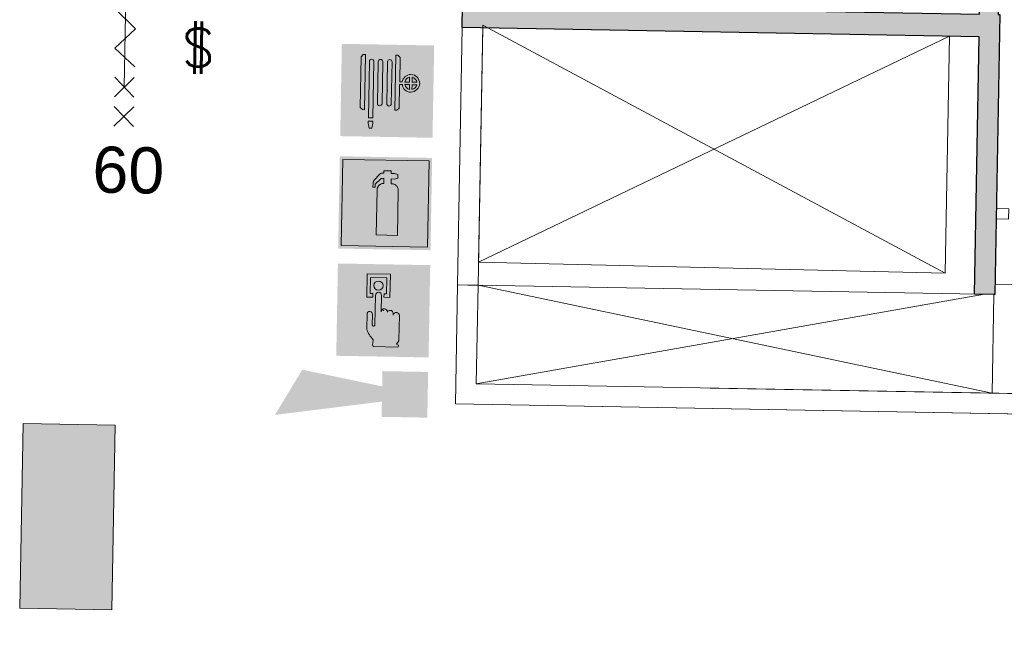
# Model space of a CAD drawing. Header units: millimetres. Extents: x -13022 to 1371524, y -38729 to 632593.
# Tile 359 of 381: x 1155444 to 1160244, y 14834 to 17879. Entities that reach past the tile are written whole.
import ezdxf

# ---------------------------------------------------------------- set-up
doc = ezdxf.new("R2010")
doc.units = ezdxf.units.MM
doc.header["$LTSCALE"] = 35
doc.set_wipeout_variables(frame=1)
doc.linetypes.add('DASHED', pattern=[200, 100, -100])
for name, color, linetype, lineweight in [('A OPMER', 10, 'Continuous', 50), ('Al65----_beveiliging-inst', 92, 'Continuous', 9), ('brandveiligheid voorzieningen', 10, 'Continuous', 9)]:
    doc.layers.add(name, color=color, linetype=linetype, lineweight=lineweight)
for name, color, linetype in [('LAYER102', 1, 'Continuous'), ('LAYER111', 7, 'Continuous'), ('LAYER28', 7, 'Continuous'), ('LAYER30', 7, 'Continuous'), ('LAYER32', 1, 'Continuous')]:
    doc.layers.add(name, color=color, linetype=linetype)
doc.styles.add('Algemeen', font='simplex.shx', dxfattribs={"height": 2.5})
doc.styles.get("Standard").update_dxf_attribs({"font": 'simplex.shx'})

# ---------------------------------------------------------------- blocks, each defined once
blk = doc.blocks.new('Panieksluiting')
at = {"layer": 'brandveiligheid voorzieningen', "lineweight": 0, "style": 'Algemeen'}
blk.add_text('$', height=3.094130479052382, dxfattribs=at).set_placement((158.4270897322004, -91.61071185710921))
blk = doc.blocks.new('Signaalgever (akoestisch)')
at = {"layer": 'Al65----_beveiliging-inst', "color": 10, "linetype": 'Continuous'}
for points in [[(3.712956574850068, 0), (3.712956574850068, 3.712956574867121), (0, 0), (0, 3.712956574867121)], [(10.23284543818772, 0), (12.37652191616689, 3.712956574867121), (3.712956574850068, 1.237652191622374), (3.712956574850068, 2.475304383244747)]]:
    blk.add_solid(points, dxfattribs=at)
blk = doc.blocks.new('Handbrandblusser')
at = {"ltscale": 0.1}
h = blk.add_hatch(color=10, dxfattribs=at)
h.paths.add_polyline_path([(15.58817086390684, 7.19129838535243), (8.58817086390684, 7.191298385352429), (8.58817086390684, 0.1912983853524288), (15.58817086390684, 0.1912983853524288)])
h.paths.add_polyline_path([(11.40672454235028, 1.098164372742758), (13.12900348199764, 1.098164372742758), (13.12900348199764, 4.758457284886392), (13.12677351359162, 4.788704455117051), (13.12008360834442, 4.836965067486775), (13.1104204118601, 4.880023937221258), (13.08886405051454, 4.945816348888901), (13.06414856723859, 4.998700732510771), (13.02586744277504, 5.058231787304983), (12.9868429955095, 5.10755201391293), (12.95413679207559, 5.140689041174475), (12.91511234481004, 5.174693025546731), (12.85471736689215, 5.214862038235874), (12.8034280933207, 5.240967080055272), (12.75566960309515, 5.259943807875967), (12.69731876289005, 5.276512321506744), (12.64287036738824, 5.285856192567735), (12.59604103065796, 5.28951667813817), (12.54084931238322, 5.286337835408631), (12.54084931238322, 5.674156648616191), (12.81457793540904, 5.67415664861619), (13.0845899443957, 5.754687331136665), (13.0845899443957, 6.042806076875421), (12.81532125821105, 6.123336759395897), (12.53954849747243, 6.123336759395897), (12.53954849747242, 6.319943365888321), (11.93857200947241, 6.319943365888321), (11.93857200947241, 6.126611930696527), (11.75088300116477, 6.127189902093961), (11.71873428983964, 6.117557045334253), (11.67878068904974, 6.100892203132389), (11.63603962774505, 6.075461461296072), (11.59274107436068, 6.04087950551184), (11.52677117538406, 5.963623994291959), (11.43701494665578, 5.860263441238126), (11.3073051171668, 5.71442198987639), (11.15195065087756, 5.537081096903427), (11.1285359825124, 5.493347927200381), (11.1142270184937, 5.460018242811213), (11.10103303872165, 5.420716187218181), (11.09192733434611, 5.385170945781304), (11.08560909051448, 5.350011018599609), (11.08282162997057, 5.317451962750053), (11.08207830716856, 5.281714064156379), (11.08300746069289, 5.251563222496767), (11.07384385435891, 5.179348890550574), (11.07204344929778, 5.126432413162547), (11.07018514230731, 5.071814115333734), (11.06888432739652, 4.982228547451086), (11.2439368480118, 4.982228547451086), (11.25973245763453, 5.227384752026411), (11.71483184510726, 5.697949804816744), (11.93857200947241, 5.697949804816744), (11.93857200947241, 5.305699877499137), (11.91645815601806, 5.30415862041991), (11.8861677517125, 5.30107610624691), (11.84937327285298, 5.295007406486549), (11.80533139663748, 5.284411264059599), (11.761289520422, 5.269672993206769), (11.72170758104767, 5.252333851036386), (11.68881554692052, 5.235669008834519), (11.65592351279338, 5.215440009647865), (11.6274914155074, 5.195018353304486), (11.59980264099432, 5.173633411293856), (11.5775029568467, 5.152922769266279), (11.5553891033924, 5.130767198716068), (11.53234609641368, 5.105047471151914), (11.51320553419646, 5.080387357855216), (11.49871073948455, 5.059291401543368), (11.48718923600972, 5.041566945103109), (11.47343776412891, 5.017484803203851), (11.46024378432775, 4.99166874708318), (11.45039475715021, 4.969513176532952), (11.4394307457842, 4.941288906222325), (11.42883839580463, 4.909307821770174), (11.42103350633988, 4.880698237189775), (11.41360027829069, 4.843515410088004), (11.40858284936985, 4.803635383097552), (11.40672454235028, 4.773002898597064)], flags=16)
at = {"layer": 'brandveiligheid voorzieningen', "ltscale": 0.1, "true_color": 0xffffff}
blk.add_hatch(color=7, dxfattribs=at).paths.add_polyline_path([(13.12900348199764, 4.758457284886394), (13.12677351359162, 4.788704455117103), (13.12008360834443, 4.836965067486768), (13.11042041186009, 4.880023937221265), (13.08886405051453, 4.945816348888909), (13.06414856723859, 4.998700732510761), (13.02586744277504, 5.058231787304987), (12.98684299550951, 5.107552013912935), (12.95413679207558, 5.14068904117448), (12.91511234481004, 5.174693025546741), (12.85471736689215, 5.214862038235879), (12.8034280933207, 5.240967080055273), (12.75566960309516, 5.259943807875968), (12.69731876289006, 5.276512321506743), (12.64287036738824, 5.285856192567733), (12.59604103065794, 5.28951667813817), (12.54084931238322, 5.286337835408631), (12.54084931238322, 5.674156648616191), (12.81457793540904, 5.67415664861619), (13.0845899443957, 5.754687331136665), (13.0845899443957, 6.042806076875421), (12.81532125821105, 6.123336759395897), (12.53954849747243, 6.123336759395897), (12.53954849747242, 6.319943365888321), (11.93857200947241, 6.319943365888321), (11.93857200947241, 6.126611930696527), (11.75088300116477, 6.127189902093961), (11.71873428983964, 6.117557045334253), (11.67878068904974, 6.100892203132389), (11.63603962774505, 6.075461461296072), (11.59274107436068, 6.04087950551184), (11.52677117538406, 5.963623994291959), (11.43701494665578, 5.860263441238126), (11.3073051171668, 5.71442198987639), (11.15195065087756, 5.537081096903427), (11.1285359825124, 5.493347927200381), (11.1142270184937, 5.460018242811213), (11.10103303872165, 5.420716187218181), (11.09192733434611, 5.385170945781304), (11.08560909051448, 5.350011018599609), (11.08282162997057, 5.317451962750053), (11.08207830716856, 5.281714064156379), (11.08300746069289, 5.251563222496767), (11.07384385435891, 5.179348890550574), (11.07204344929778, 5.126432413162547), (11.07018514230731, 5.071814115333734), (11.06888432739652, 4.982228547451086), (11.2439368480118, 4.982228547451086), (11.25973245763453, 5.227384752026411), (11.71483184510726, 5.697949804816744), (11.93857200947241, 5.697949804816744), (11.93857200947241, 5.305699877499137), (11.91645815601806, 5.30415862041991), (11.8861677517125, 5.30107610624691), (11.84937327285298, 5.295007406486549), (11.80533139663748, 5.284411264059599), (11.761289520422, 5.269672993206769), (11.72170758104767, 5.252333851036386), (11.68881554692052, 5.235669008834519), (11.65592351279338, 5.215440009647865), (11.6274914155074, 5.195018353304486), (11.59980264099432, 5.173633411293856), (11.5775029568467, 5.152922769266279), (11.5553891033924, 5.130767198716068), (11.53234609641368, 5.105047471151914), (11.51320553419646, 5.080387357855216), (11.49871073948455, 5.059291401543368), (11.48718923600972, 5.041566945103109), (11.47343776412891, 5.017484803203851), (11.46024378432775, 4.99166874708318), (11.45039475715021, 4.969513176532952), (11.4394307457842, 4.941288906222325), (11.42883839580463, 4.909307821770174), (11.42103350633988, 4.880698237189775), (11.41360027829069, 4.843515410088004), (11.40858284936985, 4.803635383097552), (11.40672454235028, 4.773002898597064), (11.40672454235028, 1.098164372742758), (13.12900348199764, 1.098164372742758)])
at = {"color": 10, "lineweight": 5, "ltscale": 0.1}
blk.add_lwpolyline([(11.40672454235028, 1.099223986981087), (11.40672454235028, 4.773002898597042), (11.40858284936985, 4.803635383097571), (11.41360027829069, 4.843515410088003), (11.42103350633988, 4.88069823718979), (11.42883839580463, 4.909307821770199), (11.43943074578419, 4.941288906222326), (11.45039475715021, 4.969513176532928), (11.46024378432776, 4.991668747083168), (11.4734377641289, 5.017484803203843), (11.48718923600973, 5.041566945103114), (11.49871073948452, 5.059291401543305), (11.51320553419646, 5.080387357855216), (11.53234609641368, 5.10504747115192), (11.55538910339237, 5.130767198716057), (11.57750295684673, 5.152922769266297), (11.59980264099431, 5.173633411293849), (11.62749141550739, 5.195018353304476), (11.65592351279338, 5.215440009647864), (11.68881554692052, 5.23566900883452), (11.72170758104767, 5.252333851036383), (11.761289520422, 5.269672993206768), (11.80533139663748, 5.284411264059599), (11.84937327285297, 5.295007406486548), (11.88616775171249, 5.30107610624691), (11.91645815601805, 5.304158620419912), (11.93857200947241, 5.305699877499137), (11.93857200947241, 5.697949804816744), (11.71483184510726, 5.697949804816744), (11.25973245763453, 5.22738475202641), (11.2439368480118, 4.982228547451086), (11.06888432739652, 4.982228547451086), (11.07018514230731, 5.071814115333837), (11.07204344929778, 5.126432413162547), (11.07384385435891, 5.179348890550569), (11.0830074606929, 5.25156322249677), (11.08207830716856, 5.281714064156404), (11.08282162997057, 5.317451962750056), (11.08560909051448, 5.350011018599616), (11.09192733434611, 5.385170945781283), (11.10103303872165, 5.420716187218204), (11.11422701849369, 5.460018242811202), (11.1285359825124, 5.493347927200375), (11.15195065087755, 5.537081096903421), (11.30730511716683, 5.714421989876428), (11.43701494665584, 5.860263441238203), (11.52677117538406, 5.963623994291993), (11.59274107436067, 6.040879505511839), (11.63603962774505, 6.075461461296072), (11.67878068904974, 6.100892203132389), (11.71873428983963, 6.117557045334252), (11.75088300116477, 6.12718990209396), (11.93857200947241, 6.126611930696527), (11.93857200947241, 6.319943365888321), (12.53954849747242, 6.319943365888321), (12.53954849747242, 6.123336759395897), (12.81532125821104, 6.123336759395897), (13.0845899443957, 6.042806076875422), (13.0845899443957, 5.754687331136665), (12.81457793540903, 5.67415664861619), (12.54084931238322, 5.67415664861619), (12.54084931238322, 5.286337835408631), (12.59604103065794, 5.28951667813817), (12.64287036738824, 5.285856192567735), (12.69731876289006, 5.276512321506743), (12.75566960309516, 5.25994380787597), (12.80342809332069, 5.24096708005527), (12.85471736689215, 5.214862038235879), (12.91511234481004, 5.17469302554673), (12.95413679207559, 5.140689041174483), (12.98684299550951, 5.107552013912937), (13.02586744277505, 5.058231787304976), (13.06414856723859, 4.99870073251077), (13.08886405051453, 4.945816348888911), (13.1104204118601, 4.880023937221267), (13.12008360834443, 4.836965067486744), (13.12677351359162, 4.788704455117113), (13.12900348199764, 4.75845728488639), (13.12900348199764, 1.098164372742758), (11.40672454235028, 1.098164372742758)], dxfattribs=at)
at = {"layer": 'Al65----_beveiliging-inst', "color": 7, "true_color": 0xffffff}
blk.add_solid([(8.33817086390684, -0.05870161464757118), (15.83817086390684, -0.05870161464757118), (8.33817086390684, 7.441298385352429), (15.83817086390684, 7.441298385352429)], dxfattribs=at)
at = {"layer": 'brandveiligheid voorzieningen', "color": 10, "ltscale": 0.1}
blk.add_lwpolyline([(8.58817086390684, 0.1912983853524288), (15.58817086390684, 0.1912983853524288), (15.58817086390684, 7.191298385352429), (8.58817086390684, 7.191298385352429)], close=True, dxfattribs=at)
blk = doc.blocks.new('Brandslanghaspel')
at = {"layer": 'brandveiligheid voorzieningen', "true_color": 0xffffff}
h = blk.add_hatch(color=7, dxfattribs=at)
h.paths.add_polyline_path([(-1.813099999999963, 2.182999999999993), (-1.98090000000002, 2.182999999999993), (-2.175299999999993, 2.364000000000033), (-2.175299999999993, 6.484000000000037), (-1.992600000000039, 6.663999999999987), (-1.813099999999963, 6.663999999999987)])
edge = h.paths.add_edge_path()
edge.add_arc((0.1716685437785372, 6.09723145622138), 0.1928873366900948, 92.01095951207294, 177.989040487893)
edge.add_line((-0.02109999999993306, 6.104000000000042), (-0.0213999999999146, 6.104000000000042))
edge.add_line((-0.02139999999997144, 6.104000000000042), (-0.02139999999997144, 2.701999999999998))
edge.add_line((-0.02139999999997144, 2.701999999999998), (-0.0210999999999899, 2.701999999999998))
edge.add_arc((0.1722579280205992, 2.711448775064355), 0.1935886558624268, 182.7976335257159, 267.8217742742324)
edge.add_arc((0.1572870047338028, 2.711391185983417), 0.1935409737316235, 272.2543291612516, 357.2187455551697)
edge.add_line((0.3505999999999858, 2.701999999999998), (0.3514999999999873, 2.701999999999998))
edge.add_line((0.3514999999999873, 2.701999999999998), (0.3514999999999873, 6.104000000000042))
edge.add_line((0.3514999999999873, 6.104000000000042), (0.3505999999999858, 6.104000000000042))
edge.add_arc((0.1577038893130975, 6.097115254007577), 0.1930189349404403, 2.044102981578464, 87.86340990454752)
edge = h.paths.add_edge_path()
edge.add_arc((-0.5786580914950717, 6.097058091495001), 0.193066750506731, 92.0605713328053, 177.9394286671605)
edge.add_line((-0.7716000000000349, 6.104000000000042), (-0.7720000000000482, 6.104000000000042))
edge.add_line((-0.7719999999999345, 6.104000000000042), (-0.7719999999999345, 2.701999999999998))
edge.add_line((-0.7719999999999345, 2.701999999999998), (-0.7715999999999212, 2.701999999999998))
edge.add_arc((-0.5778912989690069, 2.711803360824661), 0.1939566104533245, 182.8971976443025, 267.7222101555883)
edge.add_arc((-0.5932938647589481, 2.711893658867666), 0.1940462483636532, 272.2723529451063, 357.0774452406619)
edge.add_line((-0.3994999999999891, 2.701999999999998), (-0.3992000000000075, 2.701999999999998))
edge.add_line((-0.3992000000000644, 2.701999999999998), (-0.3992000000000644, 6.104000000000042))
edge.add_line((-0.3992000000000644, 6.104000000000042), (-0.3995000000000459, 6.104000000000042))
edge.add_arc((-0.5926308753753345, 6.096865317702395), 0.1932626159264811, 2.115670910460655, 87.91512499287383)
edge = h.paths.add_edge_path()
edge.add_arc((-1.296258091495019, 6.096843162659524), 0.1932744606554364, 91.99902916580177, 177.8778865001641)
edge.add_line((-1.489399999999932, 6.104000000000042), (-1.489399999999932, 1.534999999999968))
edge.add_line((-1.489399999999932, 1.534999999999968), (-1.116599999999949, 1.534999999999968))
edge.add_line((-1.116600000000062, 1.534999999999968), (-1.116600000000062, 6.104000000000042))
edge.add_line((-1.116600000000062, 6.104000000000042), (-1.117300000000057, 6.104000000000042))
edge.add_arc((-1.310265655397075, 6.097045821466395), 0.1930909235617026, 2.06395649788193, 87.84355638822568)
h.paths.add_polyline_path([(-1.115099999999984, 1.101999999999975), (-1.183300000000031, 0.7010000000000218), (-1.422400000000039, 0.7010000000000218), (-1.490300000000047, 1.105000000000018), (-1.490300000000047, 1.263000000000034), (-1.115099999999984, 1.263000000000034)])
edge = h.paths.add_edge_path()
edge.add_line((1.000700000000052, 4.489071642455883), (1.000700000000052, 6.484000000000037))
edge.add_line((1.000700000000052, 6.484000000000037), (0.8176000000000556, 6.663999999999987))
edge.add_line((0.8175999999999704, 6.663999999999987), (0.638499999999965, 6.663999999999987))
edge.add_line((0.6385000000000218, 6.663999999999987), (0.6385000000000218, 2.182999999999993))
edge.add_line((0.6385000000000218, 2.182999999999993), (0.8062000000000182, 2.182999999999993))
edge.add_line((0.8061999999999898, 2.182999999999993), (1.000699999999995, 2.364000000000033))
edge.add_line((1.000700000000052, 2.364000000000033), (1.000700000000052, 4.284999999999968))
edge.add_line((1.000700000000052, 4.284999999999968), (1.222800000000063, 4.284999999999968))
edge.add_arc((1.886564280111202, 4.339630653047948), 0.6660086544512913, 184.7050839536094, 271.9304783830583)
edge.add_arc((1.880673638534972, 4.423703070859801), 0.7502380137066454, 272.1638024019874, 357.8838316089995)
edge.add_arc((1.881752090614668, 4.368336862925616), 0.7491588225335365, 2.116161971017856, 87.9156160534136)
edge.add_arc((1.931546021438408, 4.376156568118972), 0.7411864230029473, 91.74313928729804, 171.2428322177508)
edge.add_arc((1.018200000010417, -221.5109638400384), 226.0000361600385, 89.95416337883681, 90.00443661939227)
edge = h.paths.add_edge_path(flags=16)
edge.add_line((1.802599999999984, 4.284999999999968), (1.802599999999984, 3.899999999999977))
edge.add_arc((1.920998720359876, 4.40720147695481), 0.5208373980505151, 193.5695191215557, 256.860438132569, ccw=False)
edge.add_line((1.414700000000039, 4.284999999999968), (1.802600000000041, 4.284999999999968))
edge = h.paths.add_edge_path(flags=16)
edge.add_line((1.802599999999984, 4.890999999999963), (1.802599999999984, 4.489000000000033))
edge.add_line((1.802599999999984, 4.489000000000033), (1.41119999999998, 4.489000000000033))
edge.add_arc((1.921221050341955, 4.383967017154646), 0.5207239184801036, 103.16759908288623, 168.3632784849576, ccw=False)
edge = h.paths.add_edge_path(flags=16)
edge.add_arc((1.898736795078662, 4.385323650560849), 0.5189254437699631, 11.52470556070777, 78.04824712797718)
edge.add_line((2.006200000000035, 4.893000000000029), (2.006200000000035, 4.489000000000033))
edge.add_line((2.006199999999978, 4.489000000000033), (2.407199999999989, 4.489000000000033))
edge = h.paths.add_edge_path(flags=16)
edge.add_arc((1.897128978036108, 4.407672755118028), 0.5212128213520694, 282.0792177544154, 346.3871435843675)
edge.add_line((2.403700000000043, 4.284999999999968), (2.006200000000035, 4.284999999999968))
edge.add_line((2.006200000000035, 4.284999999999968), (2.006200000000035, 3.898000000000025))
at = {"layer": 'Al65----_beveiliging-inst', "color": 7, "true_color": 0xffffff}
blk.add_solid([(-3.75, 0), (3.75, 0), (-3.75, 7.5), (3.75, 7.5)], dxfattribs=at)
blk.add_solid([(-3.75, 0), (3.75, 0), (-3.75, 7.5), (3.75, 7.5)], dxfattribs=at)
at = {"layer": 'Al65----_beveiliging-inst', "color": 10}
blk.add_solid([(-3.5, 0.25), (3.5, 0.25), (-3.5, 7.25), (3.5, 7.25)], dxfattribs=at)
at = {"layer": 'brandveiligheid voorzieningen', "color": 7, "true_color": 0xffffff}
for points in [[(-2.175299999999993, 6.484000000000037), (-1.992599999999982, 6.663999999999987)], [(-2.175299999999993, 2.364000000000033), (-2.175299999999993, 6.484000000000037)], [(-1.992600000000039, 6.663999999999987), (-1.81310000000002, 6.663999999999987)], [(-1.813099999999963, 6.663999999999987), (-1.813099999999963, 2.182999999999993)], [(0.8175999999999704, 6.663999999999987), (0.638499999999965, 6.663999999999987)], [(0.6385000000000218, 6.663999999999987), (0.6385000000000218, 2.182999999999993)], [(1.000700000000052, 6.484000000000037), (0.8176000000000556, 6.663999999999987)], [(1.000700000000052, 4.489071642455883), (1.000700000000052, 6.484000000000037)], [(-1.489399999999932, 6.104000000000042), (-1.489399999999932, 1.534999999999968)], [(-1.116600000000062, 6.104000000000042), (-1.117300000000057, 6.104000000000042)], [(-1.116600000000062, 1.534999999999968), (-1.116600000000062, 6.104000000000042)], [(-0.7716000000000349, 6.104000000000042), (-0.7720000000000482, 6.104000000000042)], [(-0.7719999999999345, 6.104000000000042), (-0.7719999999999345, 2.701999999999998)], [(-0.3992000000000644, 6.104000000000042), (-0.3995000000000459, 6.104000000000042)], [(-0.3992000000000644, 2.701999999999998), (-0.3992000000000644, 6.104000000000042)], [(-0.02109999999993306, 6.104000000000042), (-0.0213999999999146, 6.104000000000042)], [(-0.02139999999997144, 6.104000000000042), (-0.02139999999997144, 2.701999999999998)], [(0.3514999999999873, 6.104000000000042), (0.3505999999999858, 6.104000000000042)], [(0.3514999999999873, 2.701999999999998), (0.3514999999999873, 6.104000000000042)], [(1.802599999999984, 4.890999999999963), (1.802599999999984, 4.489000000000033)], [(2.006200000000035, 4.489000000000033), (2.006200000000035, 4.893000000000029)], [(1.000700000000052, 2.364000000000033), (1.000700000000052, 4.284999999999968)], [(1.000700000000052, 4.284999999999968), (1.222800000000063, 4.284999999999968)], [(1.802599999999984, 4.489000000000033), (1.41119999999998, 4.489000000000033)], [(1.414700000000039, 4.284999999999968), (1.802600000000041, 4.284999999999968)], [(1.802599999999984, 4.284999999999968), (1.802599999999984, 3.899999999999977)], [(2.407199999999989, 4.489000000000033), (2.006199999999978, 4.489000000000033)], [(2.006200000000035, 3.898000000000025), (2.006200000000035, 4.284999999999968)], [(2.006200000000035, 4.284999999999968), (2.403700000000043, 4.284999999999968)], [(-0.7719999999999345, 2.701999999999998), (-0.7715999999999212, 2.701999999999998)], [(-0.3994999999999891, 2.701999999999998), (-0.3992000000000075, 2.701999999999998)], [(-0.02139999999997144, 2.701999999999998), (-0.0210999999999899, 2.701999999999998)], [(0.3505999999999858, 2.701999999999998), (0.3514999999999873, 2.701999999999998)], [(-1.98090000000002, 2.182999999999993), (-2.17530000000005, 2.364000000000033)], [(-1.813099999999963, 2.182999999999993), (-1.980899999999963, 2.182999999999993)], [(0.6385000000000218, 2.182999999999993), (0.8062000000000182, 2.182999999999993)], [(0.8061999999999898, 2.182999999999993), (1.000699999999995, 2.364000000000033)], [(-1.490300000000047, 1.105000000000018), (-1.490300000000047, 1.263000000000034)], [(-1.490300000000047, 1.263000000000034), (-1.115100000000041, 1.263000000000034)], [(-1.422400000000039, 0.7010000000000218), (-1.490300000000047, 1.105000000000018)], [(-1.489399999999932, 1.534999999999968), (-1.116599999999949, 1.534999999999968)], [(-1.115099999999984, 1.101999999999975), (-1.183299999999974, 0.7010000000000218)], [(-1.115099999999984, 1.263000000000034), (-1.115099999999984, 1.101999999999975)], [(-1.183300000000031, 0.7010000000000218), (-1.422400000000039, 0.7010000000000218)]]:
    blk.add_lwpolyline(points, dxfattribs=at)
for points in [[(-1.30299999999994, 6.289999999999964, 0.3932999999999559), (-1.48939999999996, 6.104000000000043)], [(-1.117299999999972, 6.104000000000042, 0.3927999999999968), (-1.302999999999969, 6.289999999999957)], [(-0.5855999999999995, 6.289999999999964, 0.3932999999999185), (-0.7716000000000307, 6.104000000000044)], [(-0.3994999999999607, 6.104000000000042, 0.3929000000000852), (-0.5855999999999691, 6.290000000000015)], [(0.1648999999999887, 6.289999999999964, 0.3937999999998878), (-0.02110000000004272, 6.104000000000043)], [(0.3506000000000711, 6.104000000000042, 0.3929999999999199), (0.1649000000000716, 6.289999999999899)], [(1.908999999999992, 5.116999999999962, 0.361500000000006), (1.199000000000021, 4.489000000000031)], [(1.411200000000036, 4.489000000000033, -0.2924000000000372), (1.802600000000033, 4.890999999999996)], [(2.630400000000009, 4.395999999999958, 0.392899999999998), (1.908999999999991, 5.116999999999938)], [(2.006199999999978, 4.893000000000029, -0.2987000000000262), (2.407199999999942, 4.489000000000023)], [(1.199000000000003, 4.489000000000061, 0.0002193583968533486), (1.000699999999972, 4.489071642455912)], [(1.222799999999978, 4.284999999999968, 0.400099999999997), (1.908999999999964, 3.673999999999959)], [(1.802599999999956, 3.899999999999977, -0.2833999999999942), (1.414699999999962, 4.28499999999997)], [(1.908999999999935, 3.673999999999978, 0.3925000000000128), (2.630399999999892, 4.39599999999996)], [(2.403699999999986, 4.284999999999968, -0.288199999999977), (2.006199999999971, 3.898000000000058)], [(-0.7715999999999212, 2.701999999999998, 0.3880000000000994), (-0.5855999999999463, 2.517999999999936)], [(-0.5855999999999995, 2.518000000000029, 0.3878999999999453), (-0.399499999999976, 2.701999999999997)], [(-0.02109999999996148, 2.701999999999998, 0.3889999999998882), (0.1649000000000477, 2.518000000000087)], [(0.1649000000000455, 2.518000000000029, 0.3887000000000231), (0.3506000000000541, 2.701999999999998)]]:
    blk.add_lwpolyline(points, format="xyb", dxfattribs=at)
blk.add_point((4.999999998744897e-05, 3.75), dxfattribs=at)
blk = doc.blocks.new('Handbrandmelder')
at = {"layer": 'brandveiligheid voorzieningen', "true_color": 0xffffff}
h = blk.add_hatch(color=7, dxfattribs=at)
h.paths.add_polyline_path([(-1.362300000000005, 6.704000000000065), (-1.362300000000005, 4.817999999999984), (-0.8615999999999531, 4.817999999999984), (-0.8615999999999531, 5.105000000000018), (-1.086699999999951, 5.105000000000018), (-1.086699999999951, 6.416000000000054), (0.2412000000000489, 6.416000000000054), (0.2412000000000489, 5.105000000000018), (0.04229999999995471, 5.105000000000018), (0.04229999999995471, 4.817999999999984), (0.5291999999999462, 4.817999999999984), (0.5291999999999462, 6.704000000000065)])
edge = h.paths.add_edge_path()
edge.add_line((-0.7744000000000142, 0.7949999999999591), (1.217199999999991, 0.7949999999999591))
edge.add_arc((1.184803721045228, 0.9150839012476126), 0.1243770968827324, 285.0978454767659, 344.5738128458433)
edge.add_arc((1.195484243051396, 0.8747174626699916), 0.109458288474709, 3.814851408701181, 78.55699892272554)
edge.add_arc((1.215450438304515, 1.081053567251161), 0.09906901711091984, 186.406081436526, 271.01189771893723, ccw=False)
edge.add_arc((0.8951311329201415, 1.429528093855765), 0.4224763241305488, 301.679206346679, 358.7077007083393)
edge.add_line((1.317499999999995, 1.419999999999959), (1.317499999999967, 3.355999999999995))
edge.add_arc((1.081486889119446, 3.369604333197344), 0.2364048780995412, 356.7009913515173, 450.505791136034)
edge.add_arc((1.075081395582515, 3.342345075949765), 0.2636902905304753, 89.06159279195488, 168.7031401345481)
edge.add_line((0.8165000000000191, 3.394000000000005), (0.8164999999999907, 3.518000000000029))
edge.add_arc((0.5556438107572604, 3.507110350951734), 0.2610833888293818, 2.390469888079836, 87.79258356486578)
edge.add_arc((0.5704530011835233, 3.50642776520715), 0.2616154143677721, 91.0410009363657, 151.5647371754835)
edge.add_line((0.3404000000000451, 3.630999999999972), (0.3404000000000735, 3.643000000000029))
edge.add_arc((0.0797851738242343, 3.632360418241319), 0.260831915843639, 2.337797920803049, 87.79954707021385)
edge.add_arc((0.09911405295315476, 3.633166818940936), 0.2600000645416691, 92.05296153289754, 177.8325614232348)
edge.add_line((-0.1607000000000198, 3.643000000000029), (-0.1607000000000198, 4.966999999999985))
edge.add_arc((-0.4109663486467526, 4.968042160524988), 0.2502685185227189, 359.7614099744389, 447.1448072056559)
edge.add_arc((-0.3888415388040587, 4.957652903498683), 0.2605261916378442, 92.12460751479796, 177.9439144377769)
edge.add_line((-0.6491999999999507, 4.966999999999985), (-0.6491999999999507, 2.557000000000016))
edge.add_arc((-0.7221004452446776, 2.557732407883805), 0.07290412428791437, 299.05017427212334, 359.42438665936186, ccw=False)
edge.add_line((-0.6866999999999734, 2.494000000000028), (-0.7617999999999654, 2.456999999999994))
edge.add_line((-0.7617999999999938, 2.456999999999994), (-0.7867999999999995, 2.456999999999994))
edge.add_line((-0.7867999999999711, 2.456999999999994), (-0.874499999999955, 2.56899999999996))
edge.add_line((-0.8745000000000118, 2.56899999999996), (-0.8745000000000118, 3.418999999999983))
edge.add_arc((-1.086056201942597, 3.443345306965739), 0.2129523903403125, 353.4354350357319, 446.9700572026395)
edge.add_arc((-1.078000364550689, 3.420914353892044), 0.2351074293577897, 89.22004572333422, 180.4665340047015)
edge.add_line((-1.313099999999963, 3.418999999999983), (-1.313099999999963, 2.281999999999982))
edge.add_line((-1.313099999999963, 2.282000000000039), (-1.313099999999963, 2.219000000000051))
edge.add_arc((0.9800915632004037, 3.05278358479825), 2.44006610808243, 199.9808058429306, 224.0251806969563)
edge.add_arc((-28.56458777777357, 4.729210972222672), 27.99404121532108, 352.66871906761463, 353.08124823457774, ccw=False)
edge.add_arc((-0.07303414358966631, 1.025300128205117), 0.7382087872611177, 169.7231517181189, 198.1780845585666)
edge = h.paths.add_edge_path(flags=17)
edge.add_arc((-0.4353433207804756, 5.779888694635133), 0.3920893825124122, 271.8332605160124, 357.9700289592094)
edge.add_arc((-0.4344971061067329, 5.742470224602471), 0.3917044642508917, 3.443843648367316, 88.28877503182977)
edge.add_arc((-0.4184133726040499, 5.749796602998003), 0.3842284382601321, 90.65414391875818, 177.5830480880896)
edge.add_arc((-0.4087352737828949, 5.781623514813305), 0.3938747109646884, 182.2733025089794, 267.9536111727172)
at = {"layer": 'Al65----_beveiliging-inst', "color": 7, "true_color": 0xffffff}
blk.add_solid([(-3.75, 0), (3.75, 0), (-3.75, 7.5), (3.75, 7.5)], dxfattribs=at)
at = {"layer": 'Al65----_beveiliging-inst', "color": 10}
blk.add_solid([(-3.5, 0.25), (3.5, 0.25), (-3.5, 7.25), (3.5, 7.25)], dxfattribs=at)
at = {"layer": 'brandveiligheid voorzieningen', "color": 7, "true_color": 0xffffff}
for points in [[(-1.362300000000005, 6.704000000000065), (-1.362300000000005, 4.818000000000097)], [(0.5291999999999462, 6.704000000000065), (-1.362300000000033, 6.704000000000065)], [(-1.086699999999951, 5.105000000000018), (-1.086699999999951, 6.416000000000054)], [(-1.086699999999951, 6.416000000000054), (0.2412000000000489, 6.416000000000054)], [(0.2412000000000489, 6.416000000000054), (0.2412000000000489, 5.105000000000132)], [(0.5291999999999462, 4.817999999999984), (0.5291999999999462, 6.704000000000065)], [(-1.362300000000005, 4.817999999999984), (-0.8616000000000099, 4.817999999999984)], [(-0.8615999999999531, 5.105000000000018), (-1.086699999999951, 5.105000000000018)], [(-0.8615999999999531, 4.817999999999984), (-0.8615999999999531, 5.105000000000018)], [(-0.6491999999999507, 4.966999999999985), (-0.6491999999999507, 2.557000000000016)], [(-0.1607000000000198, 3.643000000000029), (-0.1607000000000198, 4.966999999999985)], [(0.2412000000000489, 5.105000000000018), (0.04230000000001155, 5.105000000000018)], [(0.04229999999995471, 5.105000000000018), (0.04229999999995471, 4.817999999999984)], [(0.04229999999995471, 4.817999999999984), (0.5291999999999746, 4.817999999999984)], [(-1.313099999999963, 3.418999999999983), (-1.313099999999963, 2.281999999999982)], [(-0.8745000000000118, 2.56899999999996), (-0.8745000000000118, 3.418999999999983)], [(0.3404000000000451, 3.630999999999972), (0.3404000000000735, 3.643000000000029)], [(0.8165000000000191, 3.394000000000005), (0.8164999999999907, 3.518000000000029)], [(1.317499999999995, 1.419999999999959), (1.317499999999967, 3.355999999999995)], [(-0.7867999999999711, 2.456999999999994), (-0.874499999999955, 2.56899999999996)], [(-0.7617999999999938, 2.456999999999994), (-0.7867999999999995, 2.456999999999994)], [(-0.6866999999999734, 2.494000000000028), (-0.7617999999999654, 2.456999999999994)], [(-1.313099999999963, 2.282000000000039), (-1.313099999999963, 2.219000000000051)], [(-0.7744000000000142, 0.7949999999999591), (1.217199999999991, 0.7949999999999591)]]:
    blk.add_lwpolyline(points, dxfattribs=at)
for points in [[(-0.802299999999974, 5.765999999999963, -0.3986000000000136), (-0.4227999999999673, 6.134000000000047)], [(-0.4228000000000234, 5.388000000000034, -0.3922999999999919), (-0.8023000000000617, 5.765999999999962)], [(-0.4228000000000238, 6.133999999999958, -0.3880999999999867), (-0.04350000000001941, 5.765999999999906)], [(-0.04349999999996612, 5.76600000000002, -0.39459999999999), (-0.4227999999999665, 5.388000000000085)], [(-0.3984999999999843, 5.217999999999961, 0.392999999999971), (-0.6491999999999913, 4.966999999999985)], [(-0.1606999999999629, 4.966999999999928, 0.4008999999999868), (-0.3984999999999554, 5.217999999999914)], [(-1.074800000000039, 3.655999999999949, 0.4206000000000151), (-1.313100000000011, 3.418999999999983)], [(-0.874499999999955, 3.418999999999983, 0.4324000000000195), (-1.074799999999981, 3.655999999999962)], [(0.08979999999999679, 3.892999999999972, 0.3927999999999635), (-0.1606999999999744, 3.643000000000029)], [(0.3404000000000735, 3.643000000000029, 0.3912000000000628), (0.08980000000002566, 3.892999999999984)], [(0.5657000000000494, 3.768000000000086, 0.2703999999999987), (0.3404000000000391, 3.631000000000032)], [(0.8164999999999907, 3.518000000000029, 0.3909000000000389), (0.5657000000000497, 3.768000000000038)], [(1.079399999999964, 3.605999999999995, 0.3622000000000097), (0.8164999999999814, 3.394000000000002)], [(1.317499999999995, 3.355999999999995, 0.4338000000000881), (1.079399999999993, 3.605999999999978)], [(-0.6491999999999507, 2.557000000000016, -0.269699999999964), (-0.6866999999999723, 2.494000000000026)], [(-1.31310000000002, 2.219000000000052, 0.1053000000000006), (-0.7744000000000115, 1.35700000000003)], [(-0.7994000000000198, 1.156999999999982, 0.1247999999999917), (-0.7744000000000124, 0.79499999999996)], [(-0.7743999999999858, 1.356999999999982, -0.00180000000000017), (-0.7993999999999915, 1.156999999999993)], [(1.11699999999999, 1.069999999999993, 0.2540999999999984), (1.317500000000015, 1.419999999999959)], [(1.217200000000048, 0.981999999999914, -0.3869000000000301), (1.117000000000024, 1.069999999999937)], [(1.304699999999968, 0.882000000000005, 0.338199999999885), (1.217199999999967, 0.9819999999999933)], [(1.217200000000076, 0.7949999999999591, 0.2655000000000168), (1.304700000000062, 0.8820000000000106)]]:
    blk.add_lwpolyline(points, format="xyb", dxfattribs=at)
blk.add_point((0, 3.75), dxfattribs=at)

msp = doc.modelspace()

# ---------------------------------------------------------------- hatches: boundary and pattern name
at = {"layer": 'Al65----_beveiliging-inst', "linetype": 'Continuous', "true_color": 0xffffff}
for points in [[(1155840.251251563, 15681.29295749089), (1155843.086217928, 15838.76744102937), (1155528.857134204, 15844.42441391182), (1155526.02216784, 15686.94993037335)], [(1155661.31226821, 15559.51409167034), (1155658.164105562, 15384.64242709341), (1155694.338244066, 15383.99119482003), (1155697.486406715, 15558.86285939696), (1155766.385242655, 15557.62249411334), (1155680.984758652, 15647.25420575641), (1155592.113480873, 15560.7598568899)]]:
    msp.add_hatch(color=7, dxfattribs=at).paths.add_polyline_path(points)
h = msp.add_hatch(color=7, dxfattribs=at)
edge = h.paths.add_edge_path()
edge.add_arc((1155542.484582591, 15329.42339183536), 45.45049442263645, 181.0966743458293, 267.1541098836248)
edge.add_arc((1155540.956561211, 15328.37452748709), 44.35156038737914, 269.0587335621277, 280.5312155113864)
edge.add_line((1155549.062748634, 15284.77004796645), (1155547.15657125, 15178.88720474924))
edge.add_line((1155547.15657125, 15178.88720474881), (1155609.136678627, 15115.00122593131))
edge.add_line((1155609.136678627, 15115.00122593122), (1155634.478679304, 15139.32901665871))
edge.add_line((1155634.478679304, 15139.32901665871), (1155582.572231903, 15192.77197988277))
edge.add_line((1155582.572231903, 15192.77197988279), (1155583.507500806, 15244.72356188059))
edge.add_line((1155583.507500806, 15244.72356188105), (1155695.767349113, 15123.70330218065))
edge.add_line((1155695.767349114, 15123.70330218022), (1155694.507004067, 15053.69464606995))
edge.add_line((1155694.507004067, 15053.69464607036), (1155738.479878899, 15052.90301546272))
edge.add_line((1155738.4798789, 15052.90301546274), (1155740.853690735, 15184.76164967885))
edge.add_line((1155740.853690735, 15184.76164967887), (1155719.585995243, 15206.74802565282))
edge.add_line((1155719.585995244, 15206.74802565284), (1155777.475208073, 15262.29503131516))
edge.add_line((1155777.475208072, 15262.29503131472), (1155847.903796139, 15261.02712635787))
edge.add_line((1155847.903796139, 15261.02712635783), (1155848.691106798, 15304.76004007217))
edge.add_line((1155848.691106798, 15304.76004007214), (1155760.02547378, 15306.35626113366))
edge.add_line((1155760.02547378, 15306.35626113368), (1155689.007233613, 15238.20353291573))
edge.add_line((1155689.007233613, 15238.20353291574), (1155663.674727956, 15264.40375728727))
edge.add_line((1155663.674727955, 15264.40375728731), (1155710.632363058, 15309.40582063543))
edge.add_line((1155710.632363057, 15309.40582063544), (1155687.182826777, 15333.53181591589))
edge.add_line((1155687.182826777, 15333.53181591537), (1155640.225191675, 15288.52975256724))
edge.add_line((1155640.225191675, 15288.52975256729), (1155611.828270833, 15317.84564052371))
edge.add_line((1155611.828270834, 15317.84564052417), (1155583.992781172, 15318.34675457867))
edge.add_line((1155583.992781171, 15318.34675457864), (1155584.988163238, 15326.97023499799))
edge.add_arc((1155539.472917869, 15326.09073285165), 45.52374199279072, 361.107002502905, 447.0652414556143)
edge.add_arc((1155542.633203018, 15325.89401149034), 45.66829251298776, 91.04078417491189, 176.6615018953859)

# ---------------------------------------------------------------- linework, layer by layer
at = {"layer": 'Al65----_beveiliging-inst', "color": 7, "true_color": 0xffffff}
for p, q in [((1155460.612725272, 15909.68337125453), (1155444.412917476, 15009.82917960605)), ((1155910.539821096, 15901.58346735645), (1155460.612725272, 15909.68337125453)), ((1155894.3400133, 15001.72927570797), (1155910.539821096, 15901.58346735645)), ((1155444.412917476, 15009.82917960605), (1155894.3400133, 15001.72927570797))]:
    msp.add_line(p, q, dxfattribs=at)
msp.add_solid([(1155894.3400133, 15001.72927570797), (1155910.539821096, 15901.58346735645), (1155444.412917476, 15009.82917960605), (1155460.612725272, 15909.68337125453)], dxfattribs=at)
at = {"layer": 'Al65----_beveiliging-inst', "color": 92}
msp.add_solid([(1155879.612440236, 15016.99684236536), (1155895.272254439, 15886.85589429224), (1155459.680484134, 15024.55675267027), (1155475.340298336, 15894.41580459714)], dxfattribs=at)
at = {"layer": 'LAYER28', "color": 7, "linetype": 'Continuous', "lineweight": 18}
for points in [[(1157681.298831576, 16697.21218721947), (1159955.646851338, 16643.99234896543), (1159976.436042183, 17798.77398331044)], [(1157670.051440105, 16103.70129609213), (1160146.815323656, 16540.51896864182)]]:
    msp.add_lwpolyline(points, dxfattribs=at)
msp.add_lwpolyline([(1160184.643986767, 16058.43183319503), (1160193.307790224, 16539.68197857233), (1160198.119510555, 16539.59535460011), (1160199.002062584, 16588.61866108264), (1160294.174141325, 16586.90530641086), (1160284.627785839, 16056.63185455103)], close=True, dxfattribs=at)
at = {"layer": 'LAYER28', "color": 7, "linetype": 'DASHED', "lineweight": 18}
msp.add_lwpolyline([(1160184.643986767, 16058.43183319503), (1160193.307790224, 16539.68197857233), (1160198.119510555, 16539.59535460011), (1160199.002062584, 16588.61866108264), (1160294.174141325, 16586.90530641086), (1160284.627785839, 16056.63185455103)], close=True, dxfattribs=at)
msp.add_lwpolyline([(1157670.051440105, 16103.70129609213), (1160146.815323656, 16540.51896864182)], dxfattribs=at)
at = {"layer": 'LAYER30', "color": 7, "linetype": 'Continuous', "lineweight": 18}
for points in [[(1155968.831742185, 18349.88991574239), (1155954.431913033, 17550.01952316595)], [(1156016.663667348, 18229.00936753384), (1155914.879889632, 18130.82554710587), (1156013.06371006, 18029.0417693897), (1155911.279932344, 17930.85794896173), (1156009.553751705, 17834.07336119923), (1155907.859972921, 17740.88873072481), (1156006.223791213, 17649.10333291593)], [(1156002.846727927, 17596.71813244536), (1155906.01709814, 17503.32091388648)], [(1155907.729327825, 17598.43050275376), (1156001.134216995, 17501.59292110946)], [(1156000.278102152, 17454.03812667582), (1155903.448472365, 17360.64090811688)], [(1155905.160702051, 17455.75049698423), (1155998.565872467, 17358.92853780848)]]:
    msp.add_lwpolyline(points, dxfattribs=at)
msp.add_lwpolyline([(1160205.652280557, 16958.01974248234), (1160265.64256, 16956.93975529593), (1160264.742570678, 16906.94785575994), (1160204.752291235, 16908.02784294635)], close=True, dxfattribs=at)

# ---------------------------------------------------------------- block references
at = {"ltscale": 0.1, "xscale": 60, "yscale": 60, "zscale": 60}
for name, p, rotation in [('Handbrandblusser', (1156496.704893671, 16775.92449728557), 358.9686325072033), ('Signaalgever (akoestisch)', (1157435.312582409, 16161.56171014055), 178.9686325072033)]:
    msp.add_blockref(name, p, dxfattribs=dict(at, rotation=rotation))
at = {"layer": 'A OPMER', "ltscale": 0.1, "xscale": 60, "yscale": 60, "zscale": 60, "rotation": 358.9686325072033}
msp.add_blockref('Brandslanghaspel', (1157231.683130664, 17307.53701925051), dxfattribs=at)
at = {"layer": 'Al65----_beveiliging-inst', "xscale": 60, "yscale": 60, "zscale": 60, "rotation": 358.9686325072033}
for name, p in [('Panieksluiting', (1146828.195858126, 23318.64536043)), ('Handbrandmelder', (1157212.401781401, 16236.51178404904))]:
    msp.add_blockref(name, p, dxfattribs=at)

# ---------------------------------------------------------------- texts
at = {"layer": 'LAYER32', "color": 7, "linetype": 'Continuous', "lineweight": 0, "insert": (1155797.364694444, 17033.65828780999), "char_height": 225, "attachment_point": 7, "rotation": 358.96863250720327, "line_spacing_factor": 1.333333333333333}
msp.add_mtext('{\\fArial|b0|i0|c12|p0;60}', dxfattribs=at)

# ---------------------------------------------------------------- next in the draw order: wipeouts: each hides what was drawn before it
at = {"linetype": 'Continuous'}
msp.add_wipeout([(1157679.13523539, 16583.97497350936), (1157579.151436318, 16585.77495215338), (1157601.7413089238, 17840.579441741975), (1157701.7251079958, 17838.779463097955)], dxfattribs=at).dxf.layer = 'LAYER111'

# ---------------------------------------------------------------- next in the draw order: hatches: boundary and pattern name
at = {"layer": 'LAYER111', "linetype": 'Continuous', "lineweight": 5}
msp.add_hatch(color=254, dxfattribs=at).paths.add_polyline_path([(1157603.283434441, 17950.54606192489), (1160123.020119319, 17906.29354539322), (1160125.60758862, 18050.02025655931), (1160215.593007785, 18048.40027577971), (1160213.005538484, 17904.67356461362), (1160222.691469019, 17904.49919168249), (1160198.119510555, 16539.59535460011), (1160098.448160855, 16541.38970831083), (1160121.040142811, 17796.31136641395), (1157601.303457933, 17840.56388294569)], flags=0)

# ---------------------------------------------------------------- next in the draw order: linework, layer by layer
at = {"layer": 'LAYER102', "color": 7, "linetype": 'Continuous', "lineweight": 18}
msp.add_lwpolyline([(1157679.13523539, 16583.97497350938), (1157579.151436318, 16585.77495215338), (1157601.741308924, 17840.57944174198), (1157701.725107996, 17838.77946309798)], close=True, dxfattribs=at)
at = {"layer": 'LAYER102', "color": 7, "linetype": 'DASHED', "lineweight": 18}
msp.add_lwpolyline([(1157679.13523539, 16583.97497350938), (1157579.151436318, 16585.77495215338), (1157601.741308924, 17840.57944174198), (1157701.725107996, 17838.77946309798)], close=True, dxfattribs=at)
at = {"layer": 'LAYER28', "color": 7, "linetype": 'Continuous', "lineweight": 25}
msp.add_lwpolyline([(1157603.283434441, 17950.54606192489), (1160123.020119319, 17906.29354539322), (1160125.60758862, 18050.02025655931), (1160215.593007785, 18048.40027577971), (1160213.005538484, 17904.67356461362), (1160222.691469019, 17904.49919168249), (1160198.119510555, 16539.59535460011), (1160098.448160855, 16541.38970831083), (1160121.040142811, 17796.31136641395), (1157601.303457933, 17840.56388294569)], close=True, dxfattribs=at)
at = {"layer": 'LAYER28', "color": 7, "linetype": 'Continuous', "lineweight": 18}
msp.add_lwpolyline([(1157681.298831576, 16697.21218721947), (1157701.778948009, 17852.18691612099), (1159955.646851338, 16643.99234896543), (1159976.436042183, 17798.77398331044)], close=True, dxfattribs=at)
at = {"layer": 'LAYER28', "color": 7, "linetype": 'DASHED', "lineweight": 18}
msp.add_lwpolyline([(1157681.298831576, 16697.21218721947), (1157701.778948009, 17852.18691612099), (1159955.646851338, 16643.99234896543), (1159976.436042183, 17798.77398331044)], close=True, dxfattribs=at)
for points in [[(1157681.298831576, 16697.21218721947), (1159955.646851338, 16643.99234896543), (1159976.436042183, 17798.77398331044)], [(1157568.267943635, 16005.53309813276), (1162227.950128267, 15921.63059594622), (1162112.181829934, 9491.024145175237), (1162191.731440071, 9489.592037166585), (1162310.049595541, 16020.16878716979), (1157670.051440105, 16103.70129609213), (1157679.152672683, 16584.9435665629), (1157579.151436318, 16585.77495215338), (1157568.267943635, 16005.53309813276)], [(1160118.132471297, 16541.03533751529), (1157679.152672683, 16584.9435665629)], [(1160184.643986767, 16058.43183319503), (1157679.152672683, 16584.9435665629)]]:
    msp.add_lwpolyline(points, dxfattribs=at)
at = {"layer": 'LAYER28', "color": 7, "linetype": 'Continuous', "lineweight": 18}
for points in [[(1157568.267943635, 16005.53309813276), (1162227.950128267, 15921.63059594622), (1162112.181829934, 9491.024145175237), (1162191.731440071, 9489.592037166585), (1162310.049595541, 16020.16878716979), (1157670.051440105, 16103.70129609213), (1157679.152672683, 16584.9435665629), (1157579.151436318, 16585.77495215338), (1157568.267943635, 16005.53309813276)], [(1160118.132471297, 16541.03533751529), (1157679.152672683, 16584.9435665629)], [(1160184.643986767, 16058.43183319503), (1157679.152672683, 16584.9435665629)]]:
    msp.add_lwpolyline(points, dxfattribs=at)

doc.saveas('drawing.dxf')
